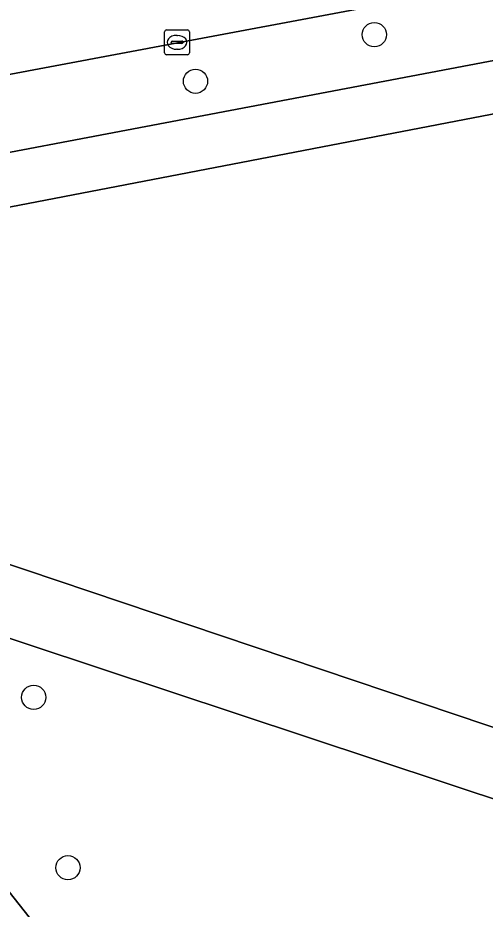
# Model space of a CAD drawing. Extents: x 157320 to 158835, y 386650 to 388491.
# Drawn here: x 157817.3 to 157836.19, y 387555.56 to 387591.57 of the extents above; entities that cross this region are included whole.
import ezdxf

# ---------------------------------------------------------------- set-up
doc = ezdxf.new("R2010")
doc.units = 0
for name, color, linetype in [('IMGEO_Boom', 7, 'Continuous'), ('IMGEO_Groenvoorziening', 7, 'Continuous'), ('IMGEO_Haag', 7, 'Continuous'), ('IMGEO_Kolk', 7, 'Continuous'), ('IMGEO_Rijbaan_lokaal_open', 7, 'Continuous'), ('IMGEO_Voetpad_open', 7, 'Continuous')]:
    doc.layers.add(name, color=color, linetype=linetype)

msp = doc.modelspace()

# ---------------------------------------------------------------- linework, layer by layer
at = {"layer": 'IMGEO_Boom'}
for centre in [(157831.711, 387590.895), (157824.484, 387589.013), (157817.946, 387564.122), (157819.328, 387557.239)]:
    msp.add_circle(centre, 0.489, dxfattribs=at)
at = {"layer": 'IMGEO_Groenvoorziening'}
for points in [[(157855.571, 387595.37), (157853.29, 387595.423), (157850.039, 387595.554), (157837.996, 387593.239), (157823.694, 387590.55), (157809.483, 387587.888), (157803.34, 387586.71), (157803.225, 387586.69)], [(157807.829, 387584.407), (157850.167, 387592.453), (157852.578, 387592.383), (157859.012, 387592.198)], [(157851.966, 387590.314), (157850.473, 387590.372), (157810.507, 387582.691), (157809.777, 387582.375), (157808.063, 387581.05)], [(157807.981, 387579.78), (157811.843, 387574.802), (157814.778, 387570.995), (157815.455, 387570.305), (157816.278, 387569.719), (157822.851, 387567.506), (157840.293, 387561.638)], [(157803.282, 387575.231), (157803.21, 387574.813), (157803.815, 387573.954), (157804.139, 387572.463), (157834.85, 387533.597), (157834.837, 387533.856), (157834.867, 387534.06), (157835.108, 387535.724)], [(157802.873, 387572.88), (157805.996, 387568.908), (157809.751, 387564.168), (157817.15, 387554.871), (157822.119, 387548.629), (157829.406, 387539.401), (157829.466, 387539.329), (157834.833, 387532.936), (157834.863, 387533.34), (157834.85, 387533.597), (157804.139, 387572.463)], [(157837.415, 387559.73), (157814.982, 387567.159)]]:
    msp.add_lwpolyline(points, dxfattribs=at)
at = {"layer": 'IMGEO_Haag'}
msp.add_lwpolyline([(157802.873, 387572.88), (157805.996, 387568.908), (157809.751, 387564.168), (157817.15, 387554.871), (157822.119, 387548.629), (157829.406, 387539.401), (157829.466, 387539.329), (157834.833, 387532.936), (157834.863, 387533.34), (157834.85, 387533.597), (157804.139, 387572.463)], dxfattribs=at)
at = {"layer": 'IMGEO_Kolk'}
for p, q in [((157823.237, 387590.158), (157823.237, 387591.01)), ((157823.312, 387591.084), (157824.164, 387591.084)), ((157824.238, 387591.01), (157824.238, 387590.158)), ((157823.539, 387590.627), (157823.937, 387590.627)), ((157823.725, 387590.864), (157823.75, 387590.864)), ((157823.496, 387590.578), (157823.496, 387590.59)), ((157823.934, 387590.541), (157823.536, 387590.541)), ((157823.748, 387590.304), (157823.723, 387590.304)), ((157823.98, 387590.59), (157823.98, 387590.578)), ((157824.164, 387590.084), (157823.312, 387590.084))]:
    msp.add_line(p, q, dxfattribs=at)
for points in [[(157823.237, 387590.158), (157823.237, 387591.01)], [(157823.312, 387591.084), (157824.164, 387591.084)], [(157824.238, 387591.01), (157824.238, 387590.158)], [(157824.164, 387590.084), (157823.312, 387590.084)]]:
    msp.add_lwpolyline(points, dxfattribs=at)
for centre, radius, start, end in [((157823.314, 387591.008), 0.0765, 91.552, 178.448), ((157823.314, 387591.008), 0.0765, 91.552, 178.448), ((157824.162, 387591.008), 0.0765, 1.552, 88.448), ((157824.162, 387591.008), 0.0765, 1.552, 88.448), ((157823.536, 387590.587), 0.0403, 85.8775, 175.7526), ((157823.941, 387590.589), 0.0386, 1.7309, 96.639), ((157823.533, 387590.577), 0.0366, 178.938, 274.7102), ((157823.937, 387590.584), 0.043, 264.8664, 352.4533), ((157823.314, 387590.16), 0.0765, 181.552, 268.448), ((157823.314, 387590.16), 0.0765, 181.552, 268.448), ((157824.162, 387590.16), 0.0765, 271.552, 358.448), ((157824.162, 387590.16), 0.0765, 271.552, 358.448)]:
    msp.add_arc(centre, radius, start, end, dxfattribs=at)
for centre, major_axis, ratio, start_param, end_param in [((157823.724, 387590.584), (-0.387, 0.002), 0.722429, 4.712389, 7.853982), ((157823.749, 387590.584), (-0.39, 0.002), 0.717154, 1.570796, 4.712389)]:
    msp.add_ellipse(centre, major_axis=major_axis, ratio=ratio, start_param=start_param, end_param=end_param, dxfattribs=at)
at = {"layer": 'IMGEO_Rijbaan_lokaal_open'}
for points in [[(157823.694, 387590.55), (157837.996, 387593.239), (157850.039, 387595.554), (157853.29, 387595.423), (157855.571, 387595.37)], [(157803.225, 387586.69), (157803.34, 387586.71), (157809.483, 387587.888), (157823.694, 387590.55)]]:
    msp.add_lwpolyline(points, dxfattribs=at)
at = {"layer": 'IMGEO_Voetpad_open'}
for points in [[(157859.21, 387590.742), (157859.063, 387591.709), (157859.012, 387592.198), (157852.578, 387592.383), (157850.167, 387592.453), (157807.829, 387584.407)], [(157805.612, 387583.516), (157802.364, 387580.934), (157803.109, 387577.055), (157804.787, 387578.332), (157808.063, 387581.05), (157809.777, 387582.375), (157810.507, 387582.691), (157850.473, 387590.372), (157851.966, 387590.314)], [(157822.851, 387567.506), (157816.278, 387569.719), (157815.455, 387570.305), (157814.778, 387570.995), (157811.843, 387574.802), (157807.981, 387579.78)], [(157840.293, 387561.638), (157822.851, 387567.506)], [(157814.982, 387567.159), (157837.415, 387559.73)]]:
    msp.add_lwpolyline(points, dxfattribs=at)

doc.saveas('drawing.dxf')
